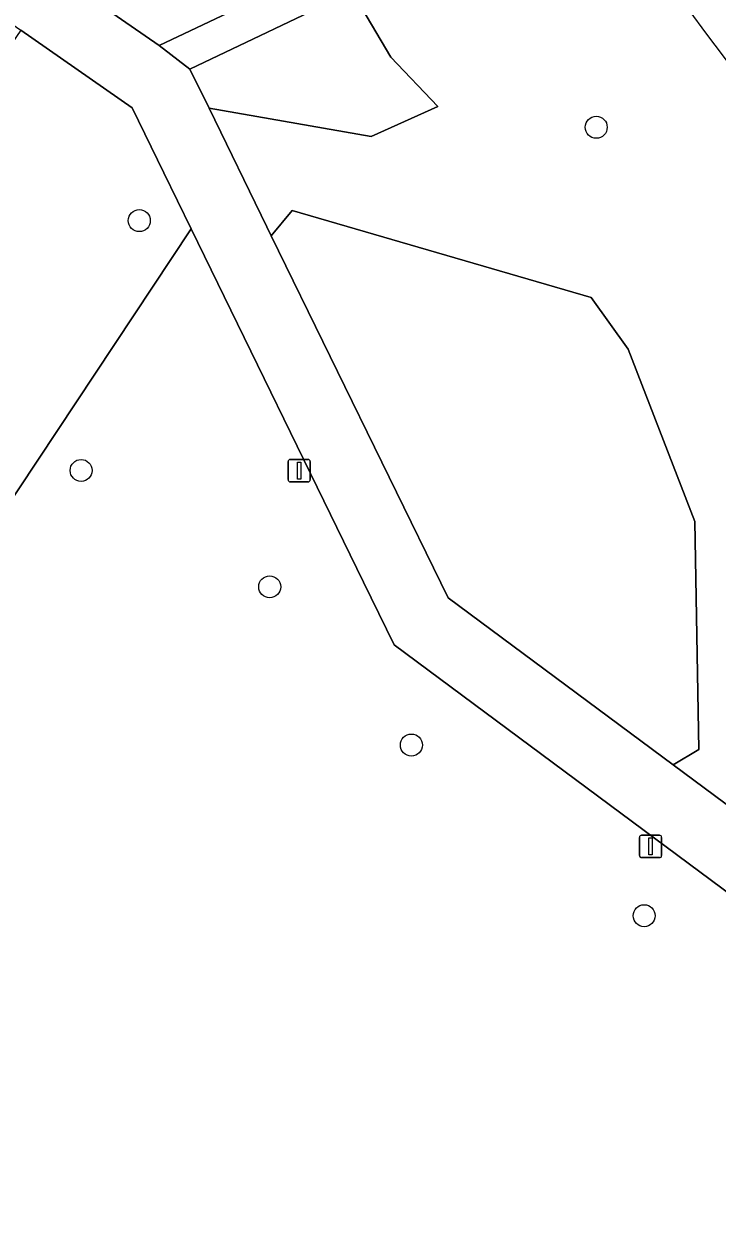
# Model space of a CAD drawing. Extents: x 160023 to 161302, y 384750 to 385707.
# Drawn here: x 160272.9 to 160303.7, y 385371.2 to 385424.3 of the extents above; entities that cross this region are included whole.
import ezdxf

# ---------------------------------------------------------------- set-up
doc = ezdxf.new("R2010")
doc.units = 0
for name, color, linetype in [('IMGEO_Boom', 7, 'Continuous'), ('IMGEO_Groenvoorziening', 7, 'Continuous'), ('IMGEO_Lichtmast', 7, 'Continuous'), ('IMGEO_Voetpad_open', 7, 'Continuous')]:
    doc.layers.add(name, color=color, linetype=linetype)

msp = doc.modelspace()

# ---------------------------------------------------------------- linework, layer by layer
at = {"layer": 'IMGEO_Boom'}
for centre in [(160298.321, 385419.657), (160278.004, 385415.507), (160275.417, 385404.397), (160283.801, 385399.224), (160290.103, 385392.185), (160300.453, 385384.598)]:
    msp.add_circle(centre, 0.489, dxfattribs=at)
at = {"layer": 'IMGEO_Groenvoorziening'}
for points in [[(160280.316, 385434.578), (160273.01, 385427.358), (160273.235, 385427.203), (160278.894, 385423.298), (160286.085, 385426.718)], [(160287.462, 385425.697), (160280.255, 385422.244), (160281.103, 385420.506), (160288.316, 385419.248), (160291.277, 385420.587), (160289.185, 385422.777)], [(160253.615, 385396.011), (160263.246, 385389.432), (160280.314, 385415.136), (160279.099, 385417.628), (160277.69, 385420.517), (160272.73, 385423.976), (160263.257, 385410.117), (160261.413, 385407.42)], [(160283.874, 385414.83), (160291.732, 385398.734), (160301.742, 385391.306), (160302.881, 385391.991), (160302.706, 385402.128), (160299.735, 385409.79), (160298.089, 385412.09), (160284.8, 385415.949)], [(160315.68, 385363.866), (160306.615, 385370.103), (160313.003, 385379.066), (160289.333, 385396.646), (160287.972, 385399.436), (160280.314, 385415.136), (160263.246, 385389.432), (160260.904, 385385.906), (160264.985, 385383.044), (160264.09, 385381.775), (160255.248, 385369.236), (160298.852, 385339.366)]]:
    msp.add_lwpolyline(points, close=True, dxfattribs=at)
msp.add_lwpolyline([(160298.143, 385430.815), (160287.462, 385425.697), (160289.185, 385422.777), (160291.277, 385420.587), (160288.316, 385419.248), (160281.103, 385420.506), (160283.68, 385415.228), (160283.874, 385414.83), (160284.8, 385415.949), (160298.089, 385412.09), (160299.735, 385409.79), (160302.706, 385402.128), (160302.881, 385391.991), (160301.742, 385391.306), (160314.554, 385381.8), (160319.769, 385382.102), (160323.107, 385381.576), (160327.068, 385380.008), (160328.251, 385379.283), (160334.436, 385388.53)], dxfattribs=at)
for centre, radius, start, end in [((160533.373, 385595.811), 285.823, 214.74219, 223.00997), ((160534.837, 385596.999), 289.208, 215.0728, 223.18704)]:
    msp.add_arc(centre, radius, start, end, dxfattribs=at)
at = {"layer": 'IMGEO_Lichtmast'}
for p, q in [((160284.618, 385403.989), (160284.618, 385404.789)), ((160284.618, 385404.789), (160284.618, 385403.989)), ((160284.718, 385404.889), (160285.508, 385404.889)), ((160285.508, 385404.889), (160284.718, 385404.889)), ((160285.608, 385404.789), (160285.608, 385403.989)), ((160285.608, 385403.989), (160285.608, 385404.789)), ((160285.508, 385403.889), (160284.718, 385403.889)), ((160284.718, 385403.889), (160285.508, 385403.889)), ((160300.241, 385387.28), (160300.241, 385388.08)), ((160300.241, 385388.08), (160300.241, 385387.28)), ((160300.341, 385388.18), (160301.131, 385388.18)), ((160301.131, 385388.18), (160300.341, 385388.18)), ((160301.231, 385388.08), (160301.231, 385387.28)), ((160301.231, 385387.28), (160301.231, 385388.08)), ((160301.131, 385387.18), (160300.341, 385387.18)), ((160300.341, 385387.18), (160301.131, 385387.18))]:
    msp.add_line(p, q, dxfattribs=at)
for points in [[(160285.038, 385404.764), (160285.188, 385404.764), (160285.188, 385404.014), (160285.038, 385404.014), (160285.038, 385404.764)], [(160300.661, 385388.055), (160300.811, 385388.055), (160300.811, 385387.305), (160300.661, 385387.305), (160300.661, 385388.055)]]:
    msp.add_lwpolyline(points, dxfattribs=at)
for centre, start, end in [((160284.718, 385404.789), 90, 180), ((160284.718, 385404.789), 90, 180), ((160285.508, 385404.789), 0, 90), ((160285.508, 385404.789), 360, 90), ((160284.718, 385403.989), 180, 270), ((160284.718, 385403.989), 180, 270), ((160285.508, 385403.989), 270, 0), ((160285.508, 385403.989), 270, 0), ((160300.341, 385388.08), 90, 180), ((160300.341, 385388.08), 90, 180), ((160301.131, 385388.08), 0, 90), ((160301.131, 385388.08), 360, 90), ((160300.341, 385387.28), 180, 270), ((160300.341, 385387.28), 180, 270), ((160301.131, 385387.28), 270, 0), ((160301.131, 385387.28), 270, 0)]:
    msp.add_arc(centre, 0.1, start, end, dxfattribs=at)
at = {"layer": 'IMGEO_Voetpad_open'}
for points in [[(160314.554, 385381.8), (160301.742, 385391.306), (160291.732, 385398.734), (160283.874, 385414.83), (160283.68, 385415.228), (160281.103, 385420.506), (160280.255, 385422.244), (160278.894, 385423.298), (160273.235, 385427.203), (160273.01, 385427.358), (160269.924, 385429.487), (160267.454, 385431.191), (160265.008, 385432.96), (160262.483, 385434.769), (160261.49, 385431.671), (160271.506, 385424.814), (160272.73, 385423.976), (160277.69, 385420.517), (160279.099, 385417.628), (160280.314, 385415.136), (160287.972, 385399.436), (160289.333, 385396.646), (160313.003, 385379.066)], [(160297.27, 385432.059), (160287.286, 385427.289), (160286.085, 385426.718), (160278.894, 385423.298), (160280.255, 385422.244), (160287.462, 385425.697), (160298.143, 385430.815)]]:
    msp.add_lwpolyline(points, dxfattribs=at)
for centre, radius, start, end in [((160533.373, 385595.811), 285.823, 214.74219, 223.00997), ((160534.837, 385596.999), 289.208, 215.0728, 223.18704)]:
    msp.add_arc(centre, radius, start, end, dxfattribs=at)

doc.saveas('drawing.dxf')
